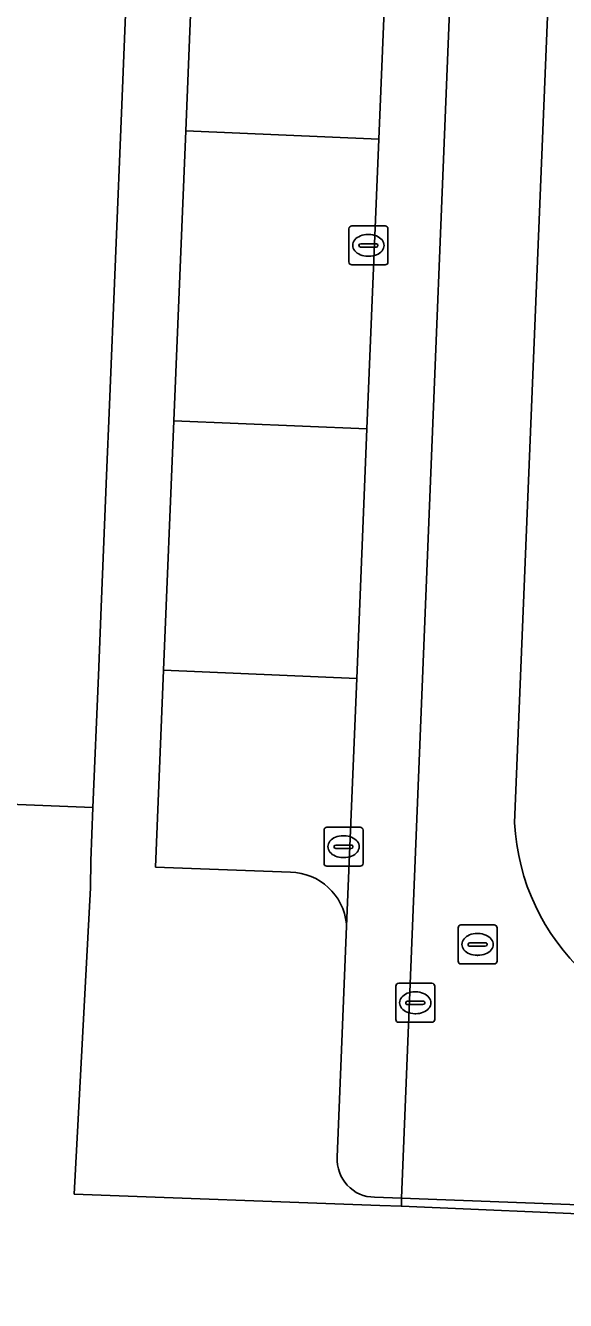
# Model space of a CAD drawing. Extents: x 160732 to 162107, y 387428 to 388479.
# Drawn here: x 161489.35 to 161503.2, y 387503.78 to 387536.47 of the extents above; entities that cross this region are included whole.
import ezdxf

# ---------------------------------------------------------------- set-up
doc = ezdxf.new("R2010")
doc.units = 0
for name, color, linetype in [('IMGEO_Erf', 7, 'Continuous'), ('IMGEO_Kolk', 7, 'Continuous'), ('IMGEO_Muur', 7, 'Continuous'), ('IMGEO_Parkeervlak_open', 7, 'Continuous'), ('IMGEO_Rijbaan_lokaal_gesloten', 7, 'Continuous'), ('IMGEO_Rijbaan_lokaal_open', 7, 'Continuous'), ('IMGEO_Rioolput', 7, 'Continuous'), ('IMGEO_Voetpad_open', 7, 'Continuous')]:
    doc.layers.add(name, color=color, linetype=linetype)

msp = doc.modelspace()

# ---------------------------------------------------------------- linework, layer by layer
at = {"layer": 'IMGEO_Erf'}
msp.add_lwpolyline([(161486.585, 387516.603), (161491.083, 387516.418), (161491.223, 387519.808), (161491.295, 387521.555), (161491.442, 387525.141), (161491.5, 387526.541), (161491.826, 387534.436), (161491.905, 387536.342), (161492.066, 387540.237), (161492.111, 387541.328), (161492.6, 387553.183), (161492.68, 387555.126), (161492.831, 387558.778), (161492.888, 387560.162), (161493.176, 387567.139), (161493.257, 387569.105), (161493.415, 387572.931)], dxfattribs=at)
at = {"layer": 'IMGEO_Kolk'}
for p, q in [((161497.648, 387530.409), (161497.648, 387531.261)), ((161497.723, 387531.335), (161498.575, 387531.335)), ((161498.649, 387531.261), (161498.649, 387530.409)), ((161498.136, 387531.115), (161498.161, 387531.115)), ((161497.907, 387530.829), (161497.907, 387530.841)), ((161498.345, 387530.792), (161497.947, 387530.792)), ((161497.95, 387530.878), (161498.348, 387530.878)), ((161498.391, 387530.841), (161498.391, 387530.829)), ((161498.575, 387530.335), (161497.723, 387530.335)), ((161498.159, 387530.555), (161498.134, 387530.555)), ((161497.085, 387515.914), (161497.937, 387515.914)), ((161497.01, 387514.988), (161497.01, 387515.84)), ((161497.498, 387515.694), (161497.523, 387515.694)), ((161498.011, 387515.84), (161498.011, 387514.988)), ((161497.269, 387515.408), (161497.269, 387515.42)), ((161497.707, 387515.371), (161497.309, 387515.371)), ((161497.312, 387515.457), (161497.71, 387515.457)), ((161497.753, 387515.42), (161497.753, 387515.408)), ((161497.937, 387514.914), (161497.085, 387514.914)), ((161497.521, 387515.134), (161497.496, 387515.134))]:
    msp.add_line(p, q, dxfattribs=at)
for points in [[(161497.648, 387530.409), (161497.648, 387531.261)], [(161497.723, 387531.335), (161498.575, 387531.335)], [(161498.649, 387531.261), (161498.649, 387530.409)], [(161498.575, 387530.335), (161497.723, 387530.335)], [(161497.085, 387515.914), (161497.937, 387515.914)], [(161497.01, 387514.988), (161497.01, 387515.84)], [(161498.011, 387515.84), (161498.011, 387514.988)], [(161497.937, 387514.914), (161497.085, 387514.914)]]:
    msp.add_lwpolyline(points, dxfattribs=at)
for centre, radius, start, end in [((161497.725, 387531.259), 0.0765, 91.552, 178.448), ((161497.725, 387531.259), 0.0765, 91.552, 178.448), ((161498.573, 387531.259), 0.0765, 1.552, 88.448), ((161498.573, 387531.259), 0.0765, 1.552, 88.448), ((161497.947, 387530.838), 0.0403, 85.8775, 175.7526), ((161497.944, 387530.828), 0.0366, 178.938, 274.7102), ((161498.348, 387530.835), 0.043, 264.8664, 352.4533), ((161498.352, 387530.84), 0.0386, 1.7309, 96.639), ((161497.725, 387530.411), 0.0765, 181.552, 268.448), ((161497.725, 387530.411), 0.0765, 181.552, 268.448), ((161498.573, 387530.411), 0.0765, 271.552, 358.448), ((161498.573, 387530.411), 0.0765, 271.552, 358.448), ((161497.087, 387515.838), 0.0765, 91.552, 178.448), ((161497.087, 387515.838), 0.0765, 91.552, 178.448), ((161497.935, 387515.838), 0.0765, 1.552, 88.448), ((161497.935, 387515.838), 0.0765, 1.552, 88.448), ((161497.309, 387515.417), 0.0403, 85.8775, 175.7526), ((161497.306, 387515.407), 0.0366, 178.938, 274.7102), ((161497.71, 387515.414), 0.043, 264.8664, 352.4533), ((161497.714, 387515.419), 0.0386, 1.7309, 96.639), ((161497.087, 387514.99), 0.0765, 181.552, 268.448), ((161497.087, 387514.99), 0.0765, 181.552, 268.448), ((161497.935, 387514.99), 0.0765, 271.552, 358.448), ((161497.935, 387514.99), 0.0765, 271.552, 358.448)]:
    msp.add_arc(centre, radius, start, end, dxfattribs=at)
for centre, major_axis, ratio, start_param, end_param in [((161498.135, 387530.835), (-0.387, 0.002), 0.722429, 4.712389, 7.853982), ((161498.16, 387530.835), (-0.39, 0.002), 0.717154, 1.570796, 4.712389), ((161497.497, 387515.414), (-0.387, 0.002), 0.722429, 4.712389, 7.853982), ((161497.522, 387515.414), (-0.39, 0.002), 0.717154, 1.570796, 4.712389)]:
    msp.add_ellipse(centre, major_axis=major_axis, ratio=ratio, start_param=start_param, end_param=end_param, dxfattribs=at)
at = {"layer": 'IMGEO_Muur'}
for points in [[(161491.905, 387536.342), (161491.826, 387534.436)], [(161491.826, 387534.436), (161491.5, 387526.541)], [(161491.295, 387521.555), (161491.223, 387519.808)], [(161491.223, 387519.808), (161491.083, 387516.418)], [(161491.083, 387516.418), (161486.585, 387516.603)], [(161491.083, 387516.418), (161491.026, 387515.051)]]:
    msp.add_lwpolyline(points, dxfattribs=at)
at = {"layer": 'IMGEO_Parkeervlak_open'}
msp.add_lwpolyline([(161498.416, 387533.561), (161493.462, 387533.769), (161493.159, 387526.335), (161498.111, 387526.132)], close=True, dxfattribs=at)
for points in [[(161497.849, 387519.731), (161492.897, 387519.941), (161492.691, 387514.892), (161496.147, 387514.758)], [(161497.584, 387513.432), (161497.587, 387513.398), (161497.588, 387513.377), (161497.849, 387519.731)]]:
    msp.add_lwpolyline(points, dxfattribs=at)
msp.add_arc((161496.124, 387513.291), 1.467, 5.5091, 89.092, dxfattribs=at)
at = {"layer": 'IMGEO_Rijbaan_lokaal_gesloten'}
msp.add_lwpolyline([(161501.898, 387516.03), (161503.405, 387553.006), (161500.888, 387553.135), (161499.001, 387506.399), (161518.528, 387505.667), (161520.406, 387552.315)], dxfattribs=at)
msp.add_arc((161507.603, 387516.326), 5.713, 182.9681, 270.3485, dxfattribs=at)
at = {"layer": 'IMGEO_Rijbaan_lokaal_open'}
for points in [[(161499.22, 387553.181), (161499.216, 387553.084), (161498.704, 387540.595), (161498.416, 387533.561), (161498.111, 387526.132), (161497.849, 387519.731), (161497.588, 387513.377), (161497.351, 387507.449)], [(161498.305, 387506.425), (161499.001, 387506.399), (161500.888, 387553.135), (161499.22, 387553.181)], [(161503.603, 387515.547), (161503.595, 387516.004), (161503.602, 387516.124), (161504.977, 387549.41), (161505.123, 387552.947), (161503.405, 387553.006), (161501.898, 387516.03)]]:
    msp.add_lwpolyline(points, dxfattribs=at)
for centre, radius, start, end in [((161507.603, 387516.326), 5.713, 182.9681, 270.3485), ((161498.312, 387507.388), 0.963, 176.3632, 269.5832)]:
    msp.add_arc(centre, radius, start, end, dxfattribs=at)
at = {"layer": 'IMGEO_Rioolput'}
for p, q in [((161500.448, 387512.482), (161500.448, 387513.334)), ((161500.523, 387513.408), (161501.375, 387513.408)), ((161501.449, 387513.334), (161501.449, 387512.482)), ((161500.75, 387512.951), (161501.148, 387512.951)), ((161500.936, 387513.188), (161500.961, 387513.188)), ((161500.707, 387512.902), (161500.707, 387512.914)), ((161501.145, 387512.865), (161500.747, 387512.865)), ((161500.959, 387512.628), (161500.934, 387512.628)), ((161501.191, 387512.914), (161501.191, 387512.902)), ((161501.375, 387512.408), (161500.523, 387512.408)), ((161498.85, 387510.985), (161498.85, 387511.837)), ((161498.925, 387511.911), (161499.777, 387511.911)), ((161499.338, 387511.691), (161499.363, 387511.691)), ((161499.851, 387511.837), (161499.851, 387510.985)), ((161499.109, 387511.405), (161499.109, 387511.417)), ((161499.547, 387511.368), (161499.149, 387511.368)), ((161499.152, 387511.454), (161499.55, 387511.454)), ((161499.593, 387511.417), (161499.593, 387511.405)), ((161499.361, 387511.131), (161499.336, 387511.131)), ((161499.777, 387510.911), (161498.925, 387510.911))]:
    msp.add_line(p, q, dxfattribs=at)
for points in [[(161500.448, 387512.482), (161500.448, 387513.334)], [(161500.523, 387513.408), (161501.375, 387513.408)], [(161501.449, 387513.334), (161501.449, 387512.482)], [(161501.375, 387512.408), (161500.523, 387512.408)], [(161498.85, 387510.985), (161498.85, 387511.837)], [(161498.925, 387511.911), (161499.777, 387511.911)], [(161499.851, 387511.837), (161499.851, 387510.985)], [(161499.777, 387510.911), (161498.925, 387510.911)]]:
    msp.add_lwpolyline(points, dxfattribs=at)
for centre, radius, start, end in [((161500.525, 387513.332), 0.0765, 91.552, 178.448), ((161500.525, 387513.332), 0.0765, 91.552, 178.448), ((161501.373, 387513.332), 0.0765, 1.552, 88.448), ((161501.373, 387513.332), 0.0765, 1.552, 88.448), ((161500.747, 387512.911), 0.0403, 85.8775, 175.7526), ((161501.152, 387512.913), 0.0386, 1.7309, 96.639), ((161500.744, 387512.901), 0.0366, 178.938, 274.7102), ((161501.148, 387512.908), 0.043, 264.8664, 352.4533), ((161500.525, 387512.484), 0.0765, 181.552, 268.448), ((161500.525, 387512.484), 0.0765, 181.552, 268.448), ((161501.373, 387512.484), 0.0765, 271.552, 358.448), ((161501.373, 387512.484), 0.0765, 271.552, 358.448), ((161498.927, 387511.835), 0.0765, 91.552, 178.448), ((161498.927, 387511.835), 0.0765, 91.552, 178.448), ((161499.775, 387511.835), 0.0765, 1.552, 88.448), ((161499.775, 387511.835), 0.0765, 1.552, 88.448), ((161499.149, 387511.414), 0.0403, 85.8775, 175.7526), ((161499.146, 387511.404), 0.0366, 178.938, 274.7102), ((161499.55, 387511.411), 0.043, 264.8664, 352.4533), ((161499.554, 387511.416), 0.0386, 1.7309, 96.639), ((161498.927, 387510.987), 0.0765, 181.552, 268.448), ((161498.927, 387510.987), 0.0765, 181.552, 268.448), ((161499.775, 387510.987), 0.0765, 271.552, 358.448), ((161499.775, 387510.987), 0.0765, 271.552, 358.448)]:
    msp.add_arc(centre, radius, start, end, dxfattribs=at)
for centre, major_axis, ratio, start_param, end_param in [((161500.935, 387512.908), (-0.387, 0.002), 0.722429, 4.712389, 7.853982), ((161500.96, 387512.908), (-0.39, 0.002), 0.717154, 1.570796, 4.712389), ((161499.337, 387511.411), (-0.387, 0.002), 0.722429, 4.712389, 7.853982), ((161499.362, 387511.411), (-0.39, 0.002), 0.717154, 1.570796, 4.712389)]:
    msp.add_ellipse(centre, major_axis=major_axis, ratio=ratio, start_param=start_param, end_param=end_param, dxfattribs=at)
at = {"layer": 'IMGEO_Voetpad_open'}
for points in [[(161493.415, 387572.931), (161493.257, 387569.105), (161493.176, 387567.139), (161492.888, 387560.162), (161492.831, 387558.778), (161492.68, 387555.126), (161492.6, 387553.183), (161492.111, 387541.328), (161492.066, 387540.237), (161491.905, 387536.342), (161491.826, 387534.436), (161491.5, 387526.541), (161491.442, 387525.141), (161491.295, 387521.555), (161491.223, 387519.808), (161491.083, 387516.418), (161491.026, 387515.051), (161491.017, 387514.358), (161490.602, 387506.506), (161498.443, 387506.216), (161498.994, 387506.192), (161499.001, 387506.399), (161498.305, 387506.425)], [(161496.147, 387514.758), (161492.691, 387514.892), (161492.897, 387519.941), (161493.159, 387526.335), (161493.462, 387533.769), (161493.75, 387540.803), (161494.259, 387553.258), (161494.503, 387559.235), (161494.812, 387566.787), (161495.048, 387572.559)], [(161519.22, 387505.641), (161518.528, 387505.667), (161499.001, 387506.399), (161498.994, 387506.192), (161526.651, 387505), (161528.451, 387549.613), (161538.115, 387549.223), (161543.656, 387548.999), (161548.154, 387548.818), (161552.94, 387548.624), (161558.767, 387548.389), (161573.49, 387547.795), (161578.31, 387547.602), (161584.166, 387547.367), (161593.546, 387546.993)], [(161485.919, 387498.031), (161490.142, 387497.853), (161490.155, 387498.159), (161490.418, 387498.148), (161490.682, 387498.137), (161490.668, 387497.812), (161500, 387497.418), (161512.08, 387496.908), (161512.098, 387497.324), (161512.712, 387497.299), (161512.694, 387496.883), (161523.6, 387496.422), (161522.945, 387480.924), (161525.663, 387480.519), (161526.449, 387500), (161526.651, 387505), (161498.994, 387506.192), (161498.443, 387506.216), (161490.602, 387506.506), (161491.017, 387514.358), (161491.026, 387515.051), (161491.083, 387516.418), (161486.585, 387516.603)], [(161497.351, 387507.449), (161497.588, 387513.377), (161497.587, 387513.398), (161497.584, 387513.432)]]:
    msp.add_lwpolyline(points, dxfattribs=at)
for points in [[(161498.704, 387540.595), (161493.75, 387540.803), (161493.462, 387533.769), (161498.416, 387533.561)], [(161498.111, 387526.132), (161493.159, 387526.335), (161492.897, 387519.941), (161497.849, 387519.731)]]:
    msp.add_lwpolyline(points, close=True, dxfattribs=at)
for centre, radius, start, end in [((161496.124, 387513.291), 1.467, 5.5091, 89.092), ((161498.312, 387507.388), 0.963, 176.3632, 269.5832)]:
    msp.add_arc(centre, radius, start, end, dxfattribs=at)

doc.saveas('drawing.dxf')
